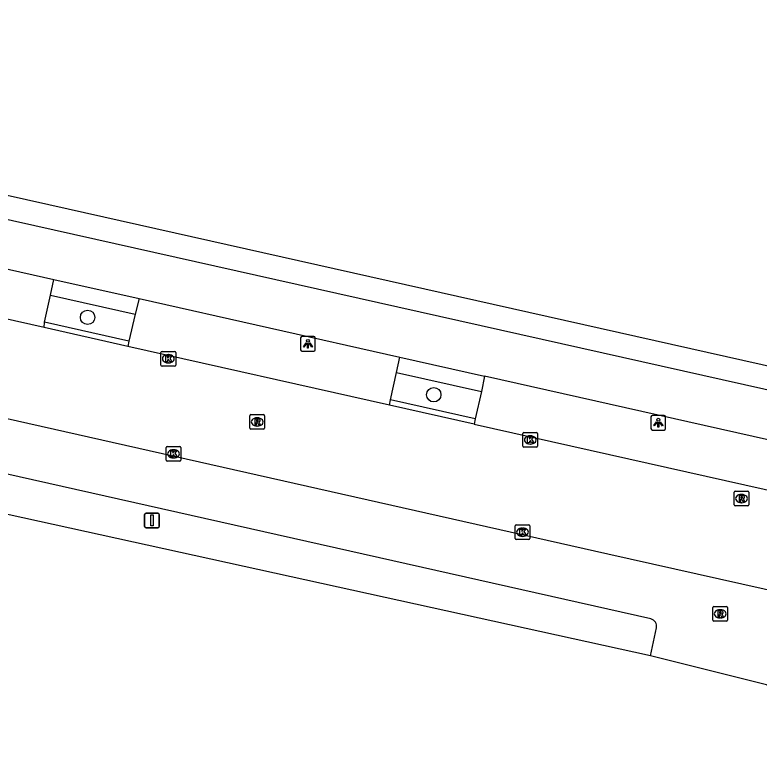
# Model space of a CAD drawing. Extents: x 161771 to 163125, y 382479 to 383177.
# Drawn here: x 162598.7 to 162649.2, y 382944.9 to 382996 of the extents above; entities that cross this region are included whole.
import ezdxf

# ---------------------------------------------------------------- set-up
doc = ezdxf.new("R2010")
doc.units = 0
for name, color, linetype in [('IMGEO_Boom', 7, 'Continuous'), ('IMGEO_Fietspad_gesloten', 7, 'Continuous'), ('IMGEO_Groenvoorziening', 7, 'Continuous'), ('IMGEO_Kolk', 7, 'Continuous'), ('IMGEO_Lichtpunt', 7, 'Continuous'), ('IMGEO_Parkeervlak_open', 7, 'Continuous'), ('IMGEO_Rijbaan_lokaal_gesloten', 7, 'Continuous'), ('IMGEO_Rioolput', 7, 'Continuous'), ('IMGEO_Verkeersbordpaal', 7, 'Continuous'), ('IMGEO_Voetpad_open', 7, 'Continuous')]:
    doc.layers.add(name, color=color, linetype=linetype)

msp = doc.modelspace()

# ---------------------------------------------------------------- linework, layer by layer
at = {"layer": 'IMGEO_Boom'}
for centre in [(162603.616, 382975.458), (162627.098, 382970.207)]:
    msp.add_circle(centre, 0.489, dxfattribs=at)
at = {"layer": 'IMGEO_Fietspad_gesloten'}
for points in [[(162412.703, 383023.699), (162692.17, 382961.036), (162786.206, 382939.932), (162862.311, 382922.904), (162982.112, 382896.093), (163063.024, 382878.031), (163074.368, 382875.36), (163078.832, 382874.349)], [(162589.484, 382980.69), (162601.313, 382978.032)], [(162601.313, 382978.032), (162607.119, 382976.727)], [(162607.119, 382976.727), (162624.795, 382972.755)], [(162624.795, 382972.755), (162630.546, 382971.463)], [(162677.568, 382960.897), (162673.226, 382961.871), (162630.546, 382971.463)]]:
    msp.add_lwpolyline(points, dxfattribs=at)
at = {"layer": 'IMGEO_Groenvoorziening'}
msp.add_lwpolyline([(162641.792, 382952.491), (162583.254, 382965.361)], dxfattribs=at)
at = {"layer": 'IMGEO_Kolk'}
for p, q in [((162608.593, 382972.223), (162608.593, 382973.075)), ((162608.668, 382973.149), (162609.52, 382973.149)), ((162609.594, 382973.075), (162609.594, 382972.223)), ((162609.081, 382972.929), (162609.106, 382972.929)), ((162609.52, 382972.149), (162608.668, 382972.149)), ((162609.104, 382972.369), (162609.079, 382972.369)), ((162633.142, 382966.714), (162633.142, 382967.566)), ((162633.217, 382967.64), (162634.069, 382967.64)), ((162633.63, 382967.42), (162633.655, 382967.42)), ((162634.143, 382967.566), (162634.143, 382966.714)), ((162633.653, 382966.86), (162633.628, 382966.86)), ((162608.945, 382965.772), (162608.945, 382966.624)), ((162609.02, 382966.698), (162609.872, 382966.698)), ((162609.433, 382966.478), (162609.458, 382966.478)), ((162609.946, 382966.624), (162609.946, 382965.772)), ((162634.069, 382966.64), (162633.217, 382966.64)), ((162609.456, 382965.918), (162609.431, 382965.918)), ((162609.872, 382965.698), (162609.02, 382965.698)), ((162632.617, 382960.453), (162632.617, 382961.305)), ((162632.692, 382961.379), (162633.544, 382961.379)), ((162633.618, 382961.305), (162633.618, 382960.453)), ((162633.105, 382961.159), (162633.13, 382961.159)), ((162633.544, 382960.379), (162632.692, 382960.379)), ((162633.128, 382960.599), (162633.103, 382960.599))]:
    msp.add_line(p, q, dxfattribs=at)
for points in [[(162608.593, 382972.223), (162608.593, 382973.075)], [(162608.668, 382973.149), (162609.52, 382973.149)], [(162609.594, 382973.075), (162609.594, 382972.223)], [(162608.914, 382972.849), (162609.037, 382972.849), (162609.037, 382972.698), (162609.167, 382972.849), (162609.331, 382972.849), (162609.185, 382972.698), (162609.338, 382972.449), (162609.186, 382972.449), (162609.101, 382972.613), (162609.037, 382972.546), (162609.037, 382972.449), (162608.914, 382972.449), (162608.914, 382972.849)], [(162609.52, 382972.149), (162608.668, 382972.149)], [(162633.142, 382966.714), (162633.142, 382967.566)], [(162633.217, 382967.64), (162634.069, 382967.64)], [(162633.463, 382967.34), (162633.586, 382967.34), (162633.586, 382967.189), (162633.716, 382967.34), (162633.88, 382967.34), (162633.734, 382967.189), (162633.887, 382966.94), (162633.735, 382966.94), (162633.65, 382967.104), (162633.586, 382967.037), (162633.586, 382966.94), (162633.463, 382966.94), (162633.463, 382967.34)], [(162634.143, 382967.566), (162634.143, 382966.714)], [(162608.945, 382965.772), (162608.945, 382966.624)], [(162609.02, 382966.698), (162609.872, 382966.698)], [(162609.266, 382966.398), (162609.389, 382966.398), (162609.389, 382966.247), (162609.519, 382966.398), (162609.683, 382966.398), (162609.537, 382966.247), (162609.69, 382965.998), (162609.538, 382965.998), (162609.453, 382966.162), (162609.389, 382966.095), (162609.389, 382965.998), (162609.266, 382965.998), (162609.266, 382966.398)], [(162609.946, 382966.624), (162609.946, 382965.772)], [(162634.069, 382966.64), (162633.217, 382966.64)], [(162609.872, 382965.698), (162609.02, 382965.698)], [(162632.617, 382960.453), (162632.617, 382961.305)], [(162632.692, 382961.379), (162633.544, 382961.379)], [(162633.618, 382961.305), (162633.618, 382960.453)], [(162632.938, 382961.079), (162633.061, 382961.079), (162633.061, 382960.928), (162633.191, 382961.079), (162633.355, 382961.079), (162633.209, 382960.928), (162633.362, 382960.679), (162633.21, 382960.679), (162633.125, 382960.843), (162633.061, 382960.776), (162633.061, 382960.679), (162632.938, 382960.679), (162632.938, 382961.079)], [(162633.544, 382960.379), (162632.692, 382960.379)]]:
    msp.add_lwpolyline(points, dxfattribs=at)
for centre, start, end in [((162608.67, 382973.073), 91.552, 178.448), ((162608.67, 382973.073), 91.552, 178.448), ((162609.518, 382973.073), 1.552, 88.448), ((162609.518, 382973.073), 1.552, 88.448), ((162608.67, 382972.225), 181.552, 268.448), ((162608.67, 382972.225), 181.552, 268.448), ((162609.518, 382972.225), 271.552, 358.448), ((162609.518, 382972.225), 271.552, 358.448), ((162633.219, 382967.564), 91.552, 178.448), ((162633.219, 382967.564), 91.552, 178.448), ((162634.067, 382967.564), 1.552, 88.448), ((162634.067, 382967.564), 1.552, 88.448), ((162609.022, 382966.622), 91.552, 178.448), ((162609.022, 382966.622), 91.552, 178.448), ((162609.87, 382966.622), 1.552, 88.448), ((162609.87, 382966.622), 1.552, 88.448), ((162633.219, 382966.716), 181.552, 268.448), ((162633.219, 382966.716), 181.552, 268.448), ((162634.067, 382966.716), 271.552, 358.448), ((162634.067, 382966.716), 271.552, 358.448), ((162609.022, 382965.774), 181.552, 268.448), ((162609.022, 382965.774), 181.552, 268.448), ((162609.87, 382965.774), 271.552, 358.448), ((162609.87, 382965.774), 271.552, 358.448), ((162632.694, 382961.303), 91.552, 178.448), ((162632.694, 382961.303), 91.552, 178.448), ((162633.542, 382961.303), 1.552, 88.448), ((162633.542, 382961.303), 1.552, 88.448), ((162632.694, 382960.455), 181.552, 268.448), ((162632.694, 382960.455), 181.552, 268.448), ((162633.542, 382960.455), 271.552, 358.448), ((162633.542, 382960.455), 271.552, 358.448)]:
    msp.add_arc(centre, 0.0765, start, end, dxfattribs=at)
for centre, major_axis, ratio, start_param, end_param in [((162609.08, 382972.649), (-0.387, 0.002), 0.722429, 4.712389, 7.853982), ((162609.105, 382972.649), (-0.39, 0.002), 0.717154, 1.570796, 4.712389), ((162633.629, 382967.14), (-0.387, 0.002), 0.722429, 4.712389, 7.853982), ((162633.654, 382967.14), (-0.39, 0.002), 0.717154, 1.570796, 4.712389), ((162609.432, 382966.198), (-0.387, 0.002), 0.722429, 4.712389, 7.853982), ((162609.457, 382966.198), (-0.39, 0.002), 0.717154, 1.570796, 4.712389), ((162633.104, 382960.879), (-0.387, 0.002), 0.722429, 4.712389, 7.853982), ((162633.129, 382960.879), (-0.39, 0.002), 0.717154, 1.570796, 4.712389)]:
    msp.add_ellipse(centre, major_axis=major_axis, ratio=ratio, start_param=start_param, end_param=end_param, dxfattribs=at)
at = {"layer": 'IMGEO_Lichtpunt'}
for p, q in [((162618.064, 382974.067), (162618.064, 382973.26)), ((162618.064, 382974.067), (162618.064, 382973.26)), ((162618.966, 382974.162), (162618.158, 382974.162)), ((162618.966, 382974.162), (162618.158, 382974.162)), ((162619.06, 382973.26), (162619.06, 382974.067)), ((162619.06, 382973.26), (162619.06, 382974.067)), ((162618.158, 382973.166), (162618.966, 382973.166)), ((162618.158, 382973.166), (162618.966, 382973.166)), ((162641.831, 382968.712), (162641.831, 382967.905)), ((162641.831, 382968.712), (162641.831, 382967.905)), ((162642.733, 382968.807), (162641.925, 382968.807)), ((162642.733, 382968.807), (162641.925, 382968.807)), ((162642.827, 382967.905), (162642.827, 382968.712)), ((162642.827, 382967.905), (162642.827, 382968.712)), ((162641.925, 382967.811), (162642.733, 382967.811)), ((162641.925, 382967.811), (162642.733, 382967.811))]:
    msp.add_line(p, q, dxfattribs=at)
for points in [[(162618.438, 382973.731), (162618.477, 382973.703), (162618.289, 382973.441), (162618.251, 382973.468), (162618.438, 382973.731)], [(162618.54, 382973.683), (162618.587, 382973.683), (162618.587, 382973.361), (162618.54, 382973.361), (162618.54, 382973.683)], [(162618.65, 382973.703), (162618.688, 382973.73), (162618.875, 382973.468), (162618.836, 382973.44), (162618.65, 382973.703)], [(162642.205, 382968.376), (162642.244, 382968.348), (162642.056, 382968.086), (162642.018, 382968.113), (162642.205, 382968.376)], [(162642.417, 382968.348), (162642.455, 382968.375), (162642.642, 382968.113), (162642.603, 382968.085), (162642.417, 382968.348)], [(162642.307, 382968.328), (162642.354, 382968.328), (162642.354, 382968.006), (162642.307, 382968.006), (162642.307, 382968.328)]]:
    msp.add_lwpolyline(points, dxfattribs=at)
for centre in [(162618.563, 382973.865), (162642.33, 382968.51)]:
    msp.add_circle(centre, 0.0994, dxfattribs=at)
for centre, start, end in [((162618.158, 382974.067), 90, 180), ((162618.158, 382974.067), 90, 180), ((162618.966, 382974.067), 0, 90), ((162618.966, 382974.067), 0, 90), ((162618.158, 382973.26), 180, 270), ((162618.158, 382973.26), 180, 270), ((162618.966, 382973.26), 270, 0), ((162618.966, 382973.26), 270, 360), ((162641.925, 382968.712), 90, 180), ((162641.925, 382968.712), 90, 180), ((162642.733, 382968.712), 0, 90), ((162642.733, 382968.712), 0, 90), ((162641.925, 382967.905), 180, 270), ((162641.925, 382967.905), 180, 270), ((162642.733, 382967.905), 270, 0), ((162642.733, 382967.905), 270, 360)]:
    msp.add_arc(centre, 0.0946, start, end, dxfattribs=at)
at = {"layer": 'IMGEO_Parkeervlak_open'}
for points in [[(162600.69, 382975.14), (162601.102, 382976.971)], [(162606.836, 382975.675), (162606.421, 382973.835)], [(162624.168, 382969.856), (162624.575, 382971.708)], [(162630.326, 382970.421), (162629.908, 382968.574)], [(162641.818, 382954.994), (162584.375, 382967.918)], [(162641.792, 382952.491), (162642.199, 382954.397)], [(162649.691, 382950.509), (162649.67, 382950.514), (162641.792, 382952.491)]]:
    msp.add_lwpolyline(points, dxfattribs=at)
msp.add_arc((162641.716, 382954.509), 0.495, 346.9295, 78.1618, dxfattribs=at)
at = {"layer": 'IMGEO_Rijbaan_lokaal_gesloten'}
for points in [[(162600.679, 382974.762), (162588.785, 382977.432)], [(162606.353, 382973.488), (162600.679, 382974.762)], [(162624.086, 382969.508), (162606.353, 382973.488)], [(162577.562, 382973.23), (162638.909, 382959.422), (162695.369, 382946.761)], [(162629.843, 382968.215), (162624.086, 382969.508)], [(162629.843, 382968.215), (162676.844, 382957.664)]]:
    msp.add_lwpolyline(points, dxfattribs=at)
at = {"layer": 'IMGEO_Rioolput'}
for p, q in [((162614.694, 382968.86), (162615.546, 382968.86)), ((162614.619, 382967.934), (162614.619, 382968.786)), ((162615.107, 382968.64), (162615.132, 382968.64)), ((162615.62, 382968.786), (162615.62, 382967.934)), ((162615.546, 382967.86), (162614.694, 382967.86)), ((162615.13, 382968.08), (162615.105, 382968.08)), ((162647.475, 382962.735), (162647.475, 382963.587)), ((162647.55, 382963.661), (162648.402, 382963.661)), ((162647.963, 382963.441), (162647.988, 382963.441)), ((162648.476, 382963.587), (162648.476, 382962.735)), ((162647.986, 382962.881), (162647.961, 382962.881)), ((162648.402, 382962.661), (162647.55, 382962.661)), ((162646.028, 382954.913), (162646.028, 382955.765)), ((162646.103, 382955.839), (162646.955, 382955.839)), ((162646.516, 382955.619), (162646.541, 382955.619)), ((162647.029, 382955.765), (162647.029, 382954.913)), ((162646.955, 382954.839), (162646.103, 382954.839)), ((162646.539, 382955.059), (162646.514, 382955.059))]:
    msp.add_line(p, q, dxfattribs=at)
for points in [[(162614.694, 382968.86), (162615.546, 382968.86)], [(162614.619, 382967.934), (162614.619, 382968.786)], [(162615.208, 382968.558), (162614.956, 382968.56), (162614.956, 382968.16)], [(162615.134, 382968.479), (162615.08, 382968.479), (162615.08, 382968.398)], [(162615.08, 382968.398), (162615.132, 382968.398)], [(162615.62, 382968.786), (162615.62, 382967.934)], [(162615.546, 382967.86), (162614.694, 382967.86)], [(162614.956, 382968.16), (162615.08, 382968.16), (162615.08, 382968.322), (162615.091, 382968.322)], [(162615.138, 382968.293), (162615.209, 382968.16), (162615.349, 382968.16), (162615.284, 382968.286)], [(162647.475, 382962.735), (162647.475, 382963.587)], [(162647.55, 382963.661), (162648.402, 382963.661)], [(162648.064, 382963.359), (162647.812, 382963.361), (162647.812, 382962.961)], [(162647.99, 382963.28), (162647.936, 382963.28), (162647.936, 382963.199)], [(162648.476, 382963.587), (162648.476, 382962.735)], [(162647.812, 382962.961), (162647.936, 382962.961), (162647.936, 382963.123), (162647.947, 382963.123)], [(162647.936, 382963.199), (162647.988, 382963.199)], [(162647.994, 382963.094), (162648.065, 382962.961), (162648.205, 382962.961), (162648.14, 382963.087)], [(162648.402, 382962.661), (162647.55, 382962.661)], [(162646.028, 382954.913), (162646.028, 382955.765)], [(162646.103, 382955.839), (162646.955, 382955.839)], [(162647.029, 382955.765), (162647.029, 382954.913)], [(162646.617, 382955.537), (162646.365, 382955.539), (162646.365, 382955.139)], [(162646.365, 382955.139), (162646.489, 382955.139), (162646.489, 382955.301), (162646.5, 382955.301)], [(162646.543, 382955.458), (162646.489, 382955.458), (162646.489, 382955.377)], [(162646.489, 382955.377), (162646.541, 382955.377)], [(162646.547, 382955.272), (162646.618, 382955.139), (162646.758, 382955.139), (162646.693, 382955.265)], [(162646.955, 382954.839), (162646.103, 382954.839)]]:
    msp.add_lwpolyline(points, dxfattribs=at)
for centre, radius, start, end in [((162614.696, 382968.784), 0.0765, 91.552, 178.448), ((162614.696, 382968.784), 0.0765, 91.552, 178.448), ((162615.544, 382968.784), 0.0765, 1.552, 88.448), ((162615.544, 382968.784), 0.0765, 1.552, 88.448), ((162615.116, 382968.587), 0.19, 274.7715, 282.9687), ((162615.14, 382968.383), 0.0964, 77.0061, 93.1865), ((162615.154, 382968.44), 0.0378, 276.6634, 79.6772), ((162615.207, 382968.448), 0.109, 350.3612, 89.416), ((162615.205, 382968.448), 0.112, 277.5842, 350.9817), ((162614.696, 382967.936), 0.0765, 181.552, 268.448), ((162614.696, 382967.936), 0.0765, 181.552, 268.448), ((162615.09, 382968.269), 0.0533, 26.0293, 88.6989), ((162615.189, 382968.233), 0.108, 29.5134, 73.7905), ((162615.544, 382967.936), 0.0765, 271.552, 358.448), ((162615.544, 382967.936), 0.0765, 271.552, 358.448), ((162647.552, 382963.585), 0.0765, 91.552, 178.448), ((162647.552, 382963.585), 0.0765, 91.552, 178.448), ((162647.996, 382963.184), 0.0964, 77.0061, 93.1865), ((162648.01, 382963.241), 0.0378, 276.6634, 79.6772), ((162648.063, 382963.249), 0.109, 350.3612, 89.416), ((162648.4, 382963.585), 0.0765, 1.552, 88.448), ((162648.4, 382963.585), 0.0765, 1.552, 88.448), ((162647.552, 382962.737), 0.0765, 181.552, 268.448), ((162647.552, 382962.737), 0.0765, 181.552, 268.448), ((162647.946, 382963.07), 0.0533, 26.0293, 88.6989), ((162647.972, 382963.388), 0.19, 274.7715, 282.9687), ((162648.061, 382963.249), 0.112, 277.5842, 350.9817), ((162648.045, 382963.034), 0.108, 29.5134, 73.7905), ((162648.4, 382962.737), 0.0765, 271.552, 358.448), ((162648.4, 382962.737), 0.0765, 271.552, 358.448), ((162646.105, 382955.763), 0.0765, 91.552, 178.448), ((162646.105, 382955.763), 0.0765, 91.552, 178.448), ((162646.953, 382955.763), 0.0765, 1.552, 88.448), ((162646.953, 382955.763), 0.0765, 1.552, 88.448), ((162646.499, 382955.248), 0.0533, 26.0293, 88.6989), ((162646.525, 382955.566), 0.19, 274.7715, 282.9687), ((162646.549, 382955.362), 0.0964, 77.0061, 93.1865), ((162646.563, 382955.419), 0.0378, 276.6634, 79.6772), ((162646.616, 382955.427), 0.109, 350.3612, 89.416), ((162646.614, 382955.427), 0.112, 277.5842, 350.9817), ((162646.598, 382955.212), 0.108, 29.5134, 73.7905), ((162646.105, 382954.915), 0.0765, 181.552, 268.448), ((162646.105, 382954.915), 0.0765, 181.552, 268.448), ((162646.953, 382954.915), 0.0765, 271.552, 358.448), ((162646.953, 382954.915), 0.0765, 271.552, 358.448)]:
    msp.add_arc(centre, radius, start, end, dxfattribs=at)
for centre, major_axis, ratio, start_param, end_param in [((162615.106, 382968.36), (-0.387, 0.002), 0.722429, 4.712389, 7.853982), ((162615.131, 382968.36), (-0.39, 0.002), 0.717154, 1.570796, 4.712389), ((162647.962, 382963.161), (-0.387, 0.002), 0.722429, 4.712389, 7.853982), ((162647.987, 382963.161), (-0.39, 0.002), 0.717154, 1.570796, 4.712389), ((162646.515, 382955.339), (-0.387, 0.002), 0.722429, 4.712389, 7.853982), ((162646.54, 382955.339), (-0.39, 0.002), 0.717154, 1.570796, 4.712389)]:
    msp.add_ellipse(centre, major_axis=major_axis, ratio=ratio, start_param=start_param, end_param=end_param, dxfattribs=at)
at = {"layer": 'IMGEO_Verkeersbordpaal'}
for p, q in [((162607.485, 382961.276), (162607.485, 382962.076)), ((162607.485, 382962.076), (162607.485, 382961.276)), ((162607.585, 382962.176), (162608.375, 382962.176)), ((162608.375, 382962.176), (162607.585, 382962.176)), ((162608.475, 382962.076), (162608.475, 382961.276)), ((162608.475, 382961.276), (162608.475, 382962.076)), ((162608.375, 382961.176), (162607.585, 382961.176)), ((162607.585, 382961.176), (162608.375, 382961.176))]:
    msp.add_line(p, q, dxfattribs=at)
msp.add_lwpolyline([(162607.905, 382962.051), (162608.055, 382962.051), (162608.055, 382961.301), (162607.905, 382961.301), (162607.905, 382962.051)], dxfattribs=at)
for centre, start, end in [((162607.585, 382962.076), 90, 180), ((162607.585, 382962.076), 90, 180), ((162608.375, 382962.076), 0, 90), ((162608.375, 382962.076), 360, 90), ((162607.585, 382961.276), 180, 270), ((162607.585, 382961.276), 180, 270), ((162608.375, 382961.276), 270, 0), ((162608.375, 382961.276), 270, 0)]:
    msp.add_arc(centre, 0.1, start, end, dxfattribs=at)
at = {"layer": 'IMGEO_Voetpad_open'}
for points in [[(162316.154, 383047.05), (162330.921, 383043.712), (162413.931, 383025.005), (162528.992, 382999.263), (162602.3, 382982.823), (162862.598, 382924.42), (162982.36, 382897.639), (163063.337, 382879.55), (163063.344, 382879.609)], [(162601.102, 382976.971), (162601.313, 382978.032)], [(162601.102, 382976.971), (162606.836, 382975.675)], [(162607.119, 382976.727), (162606.836, 382975.675)], [(162600.679, 382974.762), (162600.69, 382975.14)], [(162606.421, 382973.835), (162600.69, 382975.14)], [(162606.421, 382973.835), (162606.353, 382973.488)], [(162624.575, 382971.708), (162624.795, 382972.755)], [(162624.575, 382971.708), (162630.326, 382970.421)], [(162630.546, 382971.463), (162630.326, 382970.421)], [(162624.086, 382969.508), (162624.168, 382969.856)], [(162629.908, 382968.574), (162624.168, 382969.856)], [(162629.908, 382968.574), (162629.843, 382968.215)]]:
    msp.add_lwpolyline(points, dxfattribs=at)

doc.saveas('drawing.dxf')
